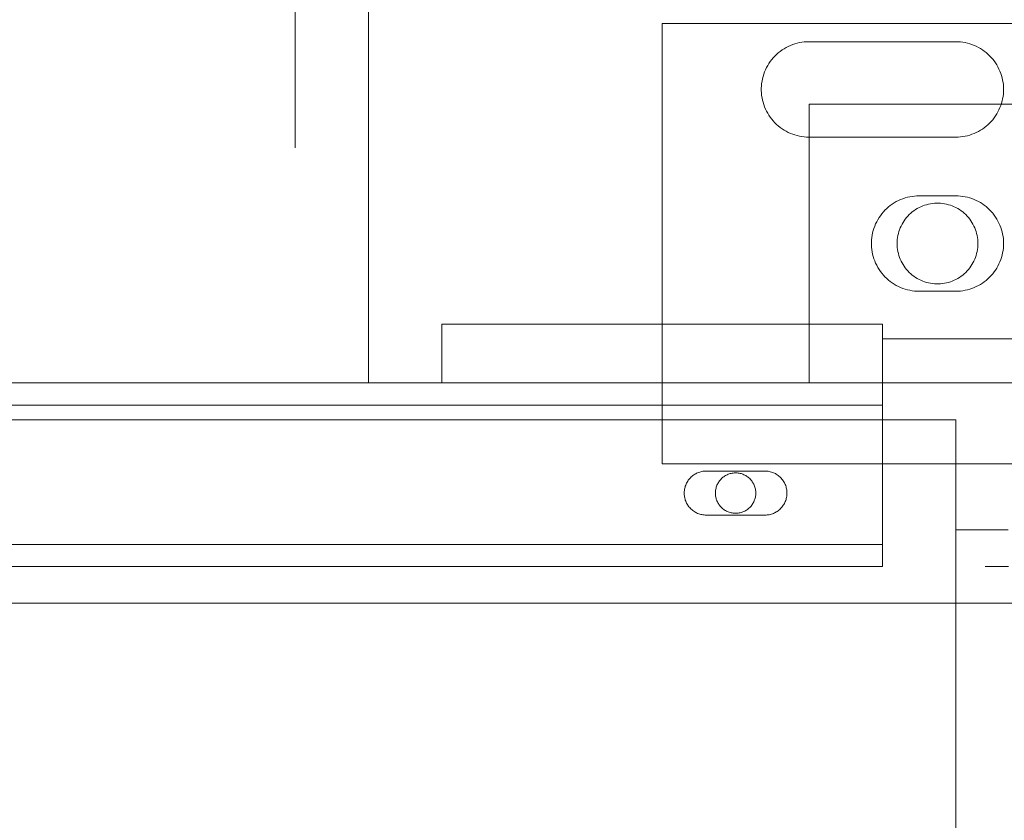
# Model space of a CAD drawing. Header units: millimetres. Extents: x -1970 to 61924, y -58230 to 6847.
# Tile 622 of 656: x 26573 to 26707, y -17810 to -17700. Entities that reach past the tile are written whole.
import ezdxf

# ---------------------------------------------------------------- set-up
doc = ezdxf.new("R2010")
doc.units = ezdxf.units.MM
doc.layers.add('COTAS_P', color=1, linetype='Continuous', lineweight=0)
doc.layers.add('superior_C05', color=7, linetype='Continuous', lineweight=0)
doc.dimstyles.new('R19_100', dxfattribs={"dimtxt": 250, "dimasz": 150, "dimexe": 150, "dimexo": 80, "dimgap": 100, "dimtad": 1, "dimtih": 1, "dimtoh": 1, "dimdsep": 46, "dimcen": 0.09, "dimadec": 0, "dimazin": 0, "dimtfac": 1, "dimtdec": 4, "dimtofl": 0, "dimtmove": 0, "dimatfit": 3, "dimfxl": 1, "dimtolj": 1, "dimtzin": 0, "dimarcsym": 0})

# ---------------------------------------------------------------- blocks, each defined once
blk = doc.blocks.new('DIM_R26_29')
at = {"layer": 'COTAS_P'}
for p, q in [((24250.07, -17080), (24400.07, -17035)), ((26750.07, -17080), (26600.07, -17035)), ((24250.07, -17980), (24250.07, -17080)), ((24250.07, -17080), (26750.07, -17080)), ((24250.07, -17080), (24400.07, -17125)), ((26750.07, -17080), (26600.07, -17125)), ((26750.07, -17980), (26750.07, -17080))]:
    blk.add_line(p, q, dxfattribs=at)
blk.add_text('2500 P', height=250, dxfattribs=at).set_placement((25500.07, -16980))
blk = doc.blocks.new('DIM_R26_42')
at = {"layer": 'COTAS_P'}
for p, q in [((26095.07, -17655), (26050.07, -17805)), ((26795.07, -17655), (26095.07, -17655)), ((26095.07, -18305), (26095.07, -17655)), ((26095.07, -17655), (26140.07, -17805)), ((26095.07, -18305), (26050.07, -18155)), ((26095.07, -18305), (26140.07, -18155)), ((26795.07, -18305), (26095.07, -18305))]:
    blk.add_line(p, q, dxfattribs=at)
blk.add_text('650 P', height=250, rotation=90, dxfattribs=at).set_placement((25995.07, -17980))

msp = doc.modelspace()

# ---------------------------------------------------------------- linework, layer by layer
at = {"layer": 'superior_C05'}
for p, q in [((26620.067, -17750), (26620.067, -17670)), ((26610.067, -17699.45), (26610.067, -17701.52)), ((26660.067, -17761), (26660.067, -17701)), ((26660.067, -17701), (26840.067, -17701)), ((26610.067, -17701.52), (26610.067, -17703.487)), ((26610.067, -17703.487), (26610.067, -17705.346)), ((26678.152, -17703.789), (26677.844, -17703.892)), ((26678.464, -17703.701), (26678.152, -17703.789)), ((26678.78, -17703.629), (26678.464, -17703.701)), ((26679.099, -17703.573), (26678.78, -17703.629)), ((26679.42, -17703.532), (26679.099, -17703.573)), ((26679.743, -17703.508), (26679.42, -17703.532)), ((26680.067, -17703.5), (26679.743, -17703.508)), ((26680.067, -17703.5), (26700.067, -17703.5)), ((26700.067, -17703.5), (26700.386, -17703.508)), ((26700.705, -17703.531), (26700.386, -17703.508)), ((26701.021, -17703.57), (26700.705, -17703.531)), ((26701.336, -17703.625), (26701.021, -17703.57)), ((26701.647, -17703.695), (26701.336, -17703.625)), ((26701.954, -17703.78), (26701.647, -17703.695)), ((26702.257, -17703.88), (26701.954, -17703.78)), ((26675.889, -17705.021), (26675.646, -17705.235)), ((26676.143, -17704.819), (26675.889, -17705.021)), ((26676.406, -17704.629), (26676.143, -17704.819)), ((26676.678, -17704.454), (26676.406, -17704.629)), ((26676.959, -17704.292), (26676.678, -17704.454)), ((26677.247, -17704.144), (26676.959, -17704.292)), ((26677.543, -17704.01), (26677.247, -17704.144)), ((26677.844, -17703.892), (26677.543, -17704.01)), ((26702.555, -17703.995), (26702.257, -17703.88)), ((26702.847, -17704.124), (26702.555, -17703.995)), ((26703.132, -17704.268), (26702.847, -17704.124)), ((26703.409, -17704.425), (26703.132, -17704.268)), ((26703.679, -17704.595), (26703.409, -17704.425)), ((26703.94, -17704.779), (26703.679, -17704.595)), ((26704.191, -17704.975), (26703.94, -17704.779)), ((26704.433, -17705.184), (26704.191, -17704.975)), ((26610.067, -17705.346), (26610.067, -17707.092)), ((26674.607, -17706.473), (26674.438, -17706.75)), ((26674.79, -17706.206), (26674.607, -17706.473)), ((26674.986, -17705.947), (26674.79, -17706.206)), ((26675.194, -17705.699), (26674.986, -17705.947)), ((26675.414, -17705.461), (26675.194, -17705.699)), ((26675.646, -17705.235), (26675.414, -17705.461)), ((26704.664, -17705.404), (26704.433, -17705.184)), ((26704.884, -17705.635), (26704.664, -17705.404)), ((26705.092, -17705.876), (26704.884, -17705.635)), ((26705.288, -17706.128), (26705.092, -17705.876)), ((26705.472, -17706.389), (26705.288, -17706.128)), ((26705.643, -17706.658), (26705.472, -17706.389)), ((26610.067, -17707.092), (26610.067, -17708.722)), ((26674.017, -17707.625), (26673.906, -17707.93)), ((26674.143, -17707.327), (26674.017, -17707.625)), ((26674.283, -17707.035), (26674.143, -17707.327)), ((26674.438, -17706.75), (26674.283, -17707.035)), ((26705.8, -17706.936), (26705.643, -17706.658)), ((26705.943, -17707.221), (26705.8, -17706.936)), ((26706.073, -17707.513), (26705.943, -17707.221)), ((26706.188, -17707.81), (26706.073, -17707.513)), ((26706.288, -17708.113), (26706.188, -17707.81)), ((26610.067, -17708.722), (26610.067, -17710.229)), ((26673.666, -17708.871), (26673.618, -17709.192)), ((26673.73, -17708.554), (26673.666, -17708.871)), ((26673.81, -17708.24), (26673.73, -17708.554)), ((26673.906, -17707.93), (26673.81, -17708.24)), ((26706.373, -17708.421), (26706.288, -17708.113)), ((26706.443, -17708.732), (26706.373, -17708.421)), ((26706.497, -17709.046), (26706.443, -17708.732)), ((26706.536, -17709.363), (26706.497, -17709.046)), ((26610.067, -17710.229), (26610.067, -17711.613)), ((26673.586, -17709.514), (26673.57, -17709.838)), ((26673.57, -17709.838), (26673.57, -17710.162)), ((26673.57, -17710.162), (26673.586, -17710.486)), ((26673.618, -17709.192), (26673.586, -17709.514)), ((26673.586, -17710.486), (26673.618, -17710.808)), ((26706.56, -17709.681), (26706.536, -17709.363)), ((26706.536, -17710.637), (26706.56, -17710.319)), ((26706.567, -17710), (26706.56, -17709.681)), ((26706.56, -17710.319), (26706.567, -17710)), ((26610.067, -17711.613), (26610.067, -17712.867)), ((26673.618, -17710.808), (26673.666, -17711.129)), ((26673.666, -17711.129), (26673.73, -17711.446)), ((26673.73, -17711.446), (26673.81, -17711.76)), ((26673.81, -17711.76), (26673.906, -17712.07)), ((26706.288, -17711.887), (26706.373, -17711.579)), ((26706.373, -17711.579), (26706.443, -17711.268)), ((26706.443, -17711.268), (26706.497, -17710.954)), ((26706.497, -17710.954), (26706.536, -17710.637)), ((26610.067, -17712.867), (26610.067, -17713.991)), ((26673.906, -17712.07), (26674.017, -17712.375)), ((26674.017, -17712.375), (26674.143, -17712.673)), ((26674.143, -17712.673), (26674.283, -17712.965)), ((26674.283, -17712.965), (26674.438, -17713.25)), ((26680.067, -17750), (26680.067, -17712)), ((26680.067, -17712), (26820.067, -17712)), ((26705.643, -17713.342), (26705.8, -17713.064)), ((26705.8, -17713.064), (26705.943, -17712.779)), ((26705.943, -17712.779), (26706.073, -17712.487)), ((26706.073, -17712.487), (26706.188, -17712.19)), ((26706.188, -17712.19), (26706.288, -17711.887)), ((26610.067, -17713.991), (26610.067, -17714.98)), ((26674.438, -17713.25), (26674.607, -17713.527)), ((26674.607, -17713.527), (26674.79, -17713.794)), ((26674.79, -17713.794), (26674.986, -17714.053)), ((26674.986, -17714.053), (26675.194, -17714.301)), ((26675.194, -17714.301), (26675.414, -17714.539)), ((26704.664, -17714.596), (26704.884, -17714.365)), ((26704.884, -17714.365), (26705.092, -17714.124)), ((26705.092, -17714.124), (26705.288, -17713.872)), ((26705.288, -17713.872), (26705.472, -17713.611)), ((26705.472, -17713.611), (26705.643, -17713.342)), ((26610.067, -17714.98), (26610.067, -17715.832)), ((26610.067, -17715.832), (26610.067, -17716.546)), ((26675.414, -17714.539), (26675.646, -17714.765)), ((26675.646, -17714.765), (26675.889, -17714.979)), ((26675.889, -17714.979), (26676.143, -17715.181)), ((26676.143, -17715.181), (26676.406, -17715.371)), ((26676.406, -17715.371), (26676.678, -17715.546)), ((26676.678, -17715.546), (26676.959, -17715.708)), ((26676.959, -17715.708), (26677.247, -17715.856)), ((26677.247, -17715.856), (26677.543, -17715.99)), ((26702.847, -17715.876), (26703.132, -17715.732)), ((26703.132, -17715.732), (26703.409, -17715.575)), ((26703.409, -17715.575), (26703.679, -17715.405)), ((26703.679, -17715.405), (26703.94, -17715.221)), ((26703.94, -17715.221), (26704.191, -17715.025)), ((26704.191, -17715.025), (26704.433, -17714.816)), ((26704.433, -17714.816), (26704.664, -17714.596)), ((26610.067, -17716.546), (26610.067, -17717.119)), ((26610.067, -17717.119), (26610.067, -17717.55)), ((26677.543, -17715.99), (26677.844, -17716.108)), ((26677.844, -17716.108), (26678.152, -17716.211)), ((26678.152, -17716.211), (26678.464, -17716.299)), ((26678.464, -17716.299), (26678.78, -17716.371)), ((26678.78, -17716.371), (26679.099, -17716.427)), ((26679.099, -17716.427), (26679.42, -17716.468)), ((26679.42, -17716.468), (26679.743, -17716.492)), ((26680.067, -17716.5), (26679.743, -17716.492)), ((26700.067, -17716.5), (26680.067, -17716.5)), ((26700.067, -17716.5), (26700.386, -17716.492)), ((26700.386, -17716.492), (26700.705, -17716.469)), ((26700.705, -17716.469), (26701.021, -17716.43)), ((26701.021, -17716.43), (26701.336, -17716.375)), ((26701.336, -17716.375), (26701.647, -17716.305)), ((26701.647, -17716.305), (26701.954, -17716.22)), ((26701.954, -17716.22), (26702.257, -17716.12)), ((26702.257, -17716.12), (26702.555, -17716.005)), ((26702.555, -17716.005), (26702.847, -17715.876)), ((26610.067, -17717.55), (26610.067, -17717.838)), ((26610.067, -17717.838), (26610.067, -17717.982)), ((26692.247, -17725.144), (26691.959, -17725.292)), ((26692.543, -17725.01), (26692.247, -17725.144)), ((26692.844, -17724.892), (26692.543, -17725.01)), ((26693.152, -17724.789), (26692.844, -17724.892)), ((26693.464, -17724.701), (26693.152, -17724.789)), ((26693.78, -17724.629), (26693.464, -17724.701)), ((26694.099, -17724.573), (26693.78, -17724.629)), ((26694.42, -17724.532), (26694.099, -17724.573)), ((26694.743, -17724.508), (26694.42, -17724.532)), ((26695.067, -17724.5), (26694.743, -17724.508)), ((26695.067, -17724.5), (26700.067, -17724.5)), ((26700.067, -17724.5), (26700.386, -17724.508)), ((26700.705, -17724.531), (26700.386, -17724.508)), ((26701.021, -17724.57), (26700.705, -17724.531)), ((26701.336, -17724.625), (26701.021, -17724.57)), ((26701.647, -17724.695), (26701.336, -17724.625)), ((26701.954, -17724.78), (26701.647, -17724.695)), ((26702.257, -17724.88), (26701.954, -17724.78)), ((26702.555, -17724.995), (26702.257, -17724.88)), ((26702.847, -17725.124), (26702.555, -17724.995)), ((26703.132, -17725.268), (26702.847, -17725.124)), ((26690.414, -17726.461), (26690.194, -17726.699)), ((26690.646, -17726.235), (26690.414, -17726.461)), ((26690.889, -17726.021), (26690.646, -17726.235)), ((26691.143, -17725.819), (26690.889, -17726.021)), ((26691.406, -17725.629), (26691.143, -17725.819)), ((26691.678, -17725.454), (26691.406, -17725.629)), ((26691.959, -17725.292), (26691.678, -17725.454)), ((26694.357, -17726.534), (26694.138, -17726.7)), ((26694.583, -17726.38), (26694.357, -17726.534)), ((26694.817, -17726.237), (26694.583, -17726.38)), ((26695.058, -17726.106), (26694.817, -17726.237)), ((26695.305, -17725.987), (26695.058, -17726.106)), ((26695.558, -17725.88), (26695.305, -17725.987)), ((26695.816, -17725.786), (26695.558, -17725.88)), ((26696.078, -17725.706), (26695.816, -17725.786)), ((26696.344, -17725.638), (26696.078, -17725.706)), ((26696.612, -17725.584), (26696.344, -17725.638)), ((26696.884, -17725.543), (26696.612, -17725.584)), ((26697.156, -17725.515), (26696.884, -17725.543)), ((26697.43, -17725.502), (26697.156, -17725.515)), ((26697.705, -17725.502), (26697.43, -17725.502)), ((26697.979, -17725.515), (26697.705, -17725.502)), ((26698.251, -17725.543), (26697.979, -17725.515)), ((26698.523, -17725.584), (26698.251, -17725.543)), ((26698.791, -17725.638), (26698.523, -17725.584)), ((26699.057, -17725.706), (26698.791, -17725.638)), ((26699.319, -17725.786), (26699.057, -17725.706)), ((26699.577, -17725.88), (26699.319, -17725.786)), ((26699.83, -17725.987), (26699.577, -17725.88)), ((26700.077, -17726.106), (26699.83, -17725.987)), ((26700.317, -17726.237), (26700.077, -17726.106)), ((26700.551, -17726.38), (26700.317, -17726.237)), ((26700.778, -17726.534), (26700.551, -17726.38)), ((26700.997, -17726.7), (26700.778, -17726.534)), ((26703.409, -17725.425), (26703.132, -17725.268)), ((26703.679, -17725.595), (26703.409, -17725.425)), ((26703.94, -17725.779), (26703.679, -17725.595)), ((26704.191, -17725.975), (26703.94, -17725.779)), ((26704.433, -17726.184), (26704.191, -17725.975)), ((26704.664, -17726.404), (26704.433, -17726.184)), ((26704.884, -17726.635), (26704.664, -17726.404)), ((26689.438, -17727.75), (26689.283, -17728.035)), ((26689.607, -17727.473), (26689.438, -17727.75)), ((26689.79, -17727.206), (26689.607, -17727.473)), ((26689.986, -17726.947), (26689.79, -17727.206)), ((26690.194, -17726.699), (26689.986, -17726.947)), ((26693.023, -17727.902), (26692.874, -17728.132)), ((26693.183, -17727.679), (26693.023, -17727.902)), ((26693.354, -17727.465), (26693.183, -17727.679)), ((26693.536, -17727.259), (26693.354, -17727.465)), ((26693.727, -17727.063), (26693.536, -17727.259)), ((26693.928, -17726.876), (26693.727, -17727.063)), ((26694.138, -17726.7), (26693.928, -17726.876)), ((26701.207, -17726.876), (26700.997, -17726.7)), ((26701.408, -17727.063), (26701.207, -17726.876)), ((26701.599, -17727.259), (26701.408, -17727.063)), ((26701.781, -17727.465), (26701.599, -17727.259)), ((26701.952, -17727.679), (26701.781, -17727.465)), ((26702.112, -17727.902), (26701.952, -17727.679)), ((26702.261, -17728.132), (26702.112, -17727.902)), ((26705.092, -17726.876), (26704.884, -17726.635)), ((26705.288, -17727.128), (26705.092, -17726.876)), ((26705.472, -17727.389), (26705.288, -17727.128)), ((26705.643, -17727.658), (26705.472, -17727.389)), ((26705.8, -17727.936), (26705.643, -17727.658)), ((26705.943, -17728.221), (26705.8, -17727.936)), ((26688.81, -17729.24), (26688.73, -17729.554)), ((26688.906, -17728.93), (26688.81, -17729.24)), ((26689.017, -17728.625), (26688.906, -17728.93)), ((26689.143, -17728.327), (26689.017, -17728.625)), ((26689.283, -17728.035), (26689.143, -17728.327)), ((26692.399, -17729.119), (26692.312, -17729.379)), ((26692.499, -17728.864), (26692.399, -17729.119)), ((26692.612, -17728.614), (26692.499, -17728.864)), ((26692.737, -17728.37), (26692.612, -17728.614)), ((26692.874, -17728.132), (26692.737, -17728.37)), ((26702.398, -17728.37), (26702.261, -17728.132)), ((26702.523, -17728.614), (26702.398, -17728.37)), ((26702.636, -17728.864), (26702.523, -17728.614)), ((26702.736, -17729.119), (26702.636, -17728.864)), ((26702.823, -17729.379), (26702.736, -17729.119)), ((26706.073, -17728.513), (26705.943, -17728.221)), ((26706.188, -17728.81), (26706.073, -17728.513)), ((26706.288, -17729.113), (26706.188, -17728.81)), ((26706.373, -17729.421), (26706.288, -17729.113)), ((26688.586, -17730.514), (26688.57, -17730.838)), ((26688.618, -17730.192), (26688.586, -17730.514)), ((26688.666, -17729.871), (26688.618, -17730.192)), ((26688.73, -17729.554), (26688.666, -17729.871)), ((26692.095, -17730.452), (26692.074, -17730.726)), ((26692.129, -17730.18), (26692.095, -17730.452)), ((26692.177, -17729.91), (26692.129, -17730.18)), ((26692.238, -17729.643), (26692.177, -17729.91)), ((26692.312, -17729.379), (26692.238, -17729.643)), ((26702.897, -17729.643), (26702.823, -17729.379)), ((26702.958, -17729.91), (26702.897, -17729.643)), ((26703.006, -17730.18), (26702.958, -17729.91)), ((26703.04, -17730.452), (26703.006, -17730.18)), ((26703.061, -17730.726), (26703.04, -17730.452)), ((26706.443, -17729.732), (26706.373, -17729.421)), ((26706.497, -17730.046), (26706.443, -17729.732)), ((26706.536, -17730.363), (26706.497, -17730.046)), ((26706.56, -17730.681), (26706.536, -17730.363)), ((26688.57, -17730.838), (26688.57, -17731.162)), ((26688.57, -17731.162), (26688.586, -17731.486)), ((26688.586, -17731.486), (26688.618, -17731.808)), ((26688.618, -17731.808), (26688.666, -17732.129)), ((26692.074, -17730.726), (26692.067, -17731)), ((26692.067, -17731), (26692.074, -17731.274)), ((26692.074, -17731.274), (26692.095, -17731.548)), ((26692.095, -17731.548), (26692.129, -17731.82)), ((26692.129, -17731.82), (26692.177, -17732.09)), ((26702.958, -17732.09), (26703.006, -17731.82)), ((26703.006, -17731.82), (26703.04, -17731.548)), ((26703.04, -17731.548), (26703.061, -17731.274)), ((26703.067, -17731), (26703.061, -17730.726)), ((26703.067, -17731), (26703.061, -17731.274)), ((26706.443, -17732.268), (26706.497, -17731.954)), ((26706.497, -17731.954), (26706.536, -17731.637)), ((26706.536, -17731.637), (26706.56, -17731.319)), ((26706.567, -17731), (26706.56, -17730.681)), ((26706.56, -17731.319), (26706.567, -17731)), ((26688.666, -17732.129), (26688.73, -17732.446)), ((26688.73, -17732.446), (26688.81, -17732.76)), ((26688.81, -17732.76), (26688.906, -17733.07)), ((26688.906, -17733.07), (26689.017, -17733.375)), ((26692.177, -17732.09), (26692.238, -17732.357)), ((26692.238, -17732.357), (26692.312, -17732.621)), ((26692.312, -17732.621), (26692.399, -17732.881)), ((26692.399, -17732.881), (26692.499, -17733.136)), ((26692.499, -17733.136), (26692.612, -17733.386)), ((26702.523, -17733.386), (26702.636, -17733.136)), ((26702.636, -17733.136), (26702.736, -17732.881)), ((26702.736, -17732.881), (26702.823, -17732.621)), ((26702.823, -17732.621), (26702.897, -17732.357)), ((26702.897, -17732.357), (26702.958, -17732.09)), ((26706.073, -17733.487), (26706.188, -17733.19)), ((26706.188, -17733.19), (26706.288, -17732.887)), ((26706.288, -17732.887), (26706.373, -17732.579)), ((26706.373, -17732.579), (26706.443, -17732.268)), ((26689.017, -17733.375), (26689.143, -17733.673)), ((26689.143, -17733.673), (26689.283, -17733.965)), ((26689.283, -17733.965), (26689.438, -17734.25)), ((26689.438, -17734.25), (26689.607, -17734.527)), ((26689.607, -17734.527), (26689.79, -17734.794)), ((26692.612, -17733.386), (26692.737, -17733.63)), ((26692.737, -17733.63), (26692.874, -17733.868)), ((26692.874, -17733.868), (26693.023, -17734.098)), ((26693.023, -17734.098), (26693.183, -17734.321)), ((26693.183, -17734.321), (26693.354, -17734.535)), ((26693.354, -17734.535), (26693.536, -17734.741)), ((26701.599, -17734.741), (26701.781, -17734.535)), ((26701.781, -17734.535), (26701.952, -17734.321)), ((26701.952, -17734.321), (26702.112, -17734.098)), ((26702.112, -17734.098), (26702.261, -17733.868)), ((26702.261, -17733.868), (26702.398, -17733.63)), ((26702.398, -17733.63), (26702.523, -17733.386)), ((26705.288, -17734.872), (26705.472, -17734.611)), ((26705.472, -17734.611), (26705.643, -17734.342)), ((26705.643, -17734.342), (26705.8, -17734.064)), ((26705.8, -17734.064), (26705.943, -17733.779)), ((26705.943, -17733.779), (26706.073, -17733.487)), ((26689.79, -17734.794), (26689.986, -17735.053)), ((26689.986, -17735.053), (26690.194, -17735.301)), ((26690.194, -17735.301), (26690.414, -17735.539)), ((26690.414, -17735.539), (26690.646, -17735.765)), ((26690.646, -17735.765), (26690.889, -17735.979)), ((26690.889, -17735.979), (26691.143, -17736.181)), ((26693.536, -17734.741), (26693.727, -17734.937)), ((26693.727, -17734.937), (26693.928, -17735.124)), ((26693.928, -17735.124), (26694.138, -17735.3)), ((26694.138, -17735.3), (26694.357, -17735.466)), ((26694.357, -17735.466), (26694.583, -17735.62)), ((26694.583, -17735.62), (26694.817, -17735.763)), ((26694.817, -17735.763), (26695.058, -17735.894)), ((26695.058, -17735.894), (26695.305, -17736.013)), ((26699.83, -17736.013), (26700.077, -17735.894)), ((26700.077, -17735.894), (26700.317, -17735.763)), ((26700.317, -17735.763), (26700.551, -17735.62)), ((26700.551, -17735.62), (26700.778, -17735.466)), ((26700.778, -17735.466), (26700.997, -17735.3)), ((26700.997, -17735.3), (26701.207, -17735.124)), ((26701.207, -17735.124), (26701.408, -17734.937)), ((26701.408, -17734.937), (26701.599, -17734.741)), ((26704.191, -17736.025), (26704.433, -17735.816)), ((26704.433, -17735.816), (26704.664, -17735.596)), ((26704.664, -17735.596), (26704.884, -17735.365)), ((26704.884, -17735.365), (26705.092, -17735.124)), ((26705.092, -17735.124), (26705.288, -17734.872)), ((26691.143, -17736.181), (26691.406, -17736.371)), ((26691.406, -17736.371), (26691.678, -17736.546)), ((26691.678, -17736.546), (26691.959, -17736.708)), ((26691.959, -17736.708), (26692.247, -17736.856)), ((26692.247, -17736.856), (26692.543, -17736.99)), ((26692.543, -17736.99), (26692.844, -17737.108)), ((26692.844, -17737.108), (26693.152, -17737.211)), ((26693.152, -17737.211), (26693.464, -17737.299)), ((26693.464, -17737.299), (26693.78, -17737.371)), ((26695.305, -17736.013), (26695.558, -17736.12)), ((26695.558, -17736.12), (26695.816, -17736.214)), ((26695.816, -17736.214), (26696.078, -17736.294)), ((26696.078, -17736.294), (26696.344, -17736.362)), ((26696.344, -17736.362), (26696.612, -17736.416)), ((26696.612, -17736.416), (26696.884, -17736.457)), ((26696.884, -17736.457), (26697.156, -17736.485)), ((26697.156, -17736.485), (26697.43, -17736.498)), ((26697.43, -17736.498), (26697.705, -17736.498)), ((26697.705, -17736.498), (26697.979, -17736.485)), ((26697.979, -17736.485), (26698.251, -17736.457)), ((26698.251, -17736.457), (26698.523, -17736.416)), ((26698.523, -17736.416), (26698.791, -17736.362)), ((26698.791, -17736.362), (26699.057, -17736.294)), ((26699.057, -17736.294), (26699.319, -17736.214)), ((26699.319, -17736.214), (26699.577, -17736.12)), ((26699.577, -17736.12), (26699.83, -17736.013)), ((26701.336, -17737.375), (26701.647, -17737.305)), ((26701.647, -17737.305), (26701.954, -17737.22)), ((26701.954, -17737.22), (26702.257, -17737.12)), ((26702.257, -17737.12), (26702.555, -17737.005)), ((26702.555, -17737.005), (26702.847, -17736.876)), ((26702.847, -17736.876), (26703.132, -17736.732)), ((26703.132, -17736.732), (26703.409, -17736.575)), ((26703.409, -17736.575), (26703.679, -17736.405)), ((26703.679, -17736.405), (26703.94, -17736.221)), ((26703.94, -17736.221), (26704.191, -17736.025)), ((26693.78, -17737.371), (26694.099, -17737.427)), ((26694.099, -17737.427), (26694.42, -17737.468)), ((26694.42, -17737.468), (26694.743, -17737.492)), ((26695.067, -17737.5), (26694.743, -17737.492)), ((26700.067, -17737.5), (26695.067, -17737.5)), ((26700.067, -17737.5), (26700.386, -17737.492)), ((26700.386, -17737.492), (26700.705, -17737.469)), ((26700.705, -17737.469), (26701.021, -17737.43)), ((26701.021, -17737.43), (26701.336, -17737.375)), ((26630.067, -17750), (26630.067, -17742)), ((26630.067, -17742), (26690.067, -17742)), ((26630.067, -17742), (26660.067, -17742)), ((26660.067, -17750), (26660.067, -17742)), ((26690.067, -17750), (26690.067, -17742)), ((26690.067, -17750), (26690.067, -17744)), ((26690.067, -17744), (26750.067, -17744)), ((24310.067, -17750), (26690.067, -17750)), ((26620.067, -17750), (26760.067, -17750)), ((26630.067, -17750), (26690.067, -17750)), ((26630.067, -17750), (26660.067, -17750)), ((26680.067, -17750), (26820.067, -17750)), ((26690.067, -17775), (26690.067, -17750)), ((26690.067, -17750), (26750.067, -17750)), ((24310.067, -17753), (26690.067, -17753)), ((26690.067, -17753), (26690.067, -17772)), ((24300.067, -17755), (26700.067, -17755)), ((24310.067, -17755), (26690.067, -17755)), ((26100.817, -17755), (26700.067, -17755)), ((26690.067, -17772), (26690.067, -17755)), ((26700.067, -18205), (26700.067, -17755)), ((26660.067, -17761), (26840.067, -17761)), ((26664.027, -17762.801), (26663.92, -17762.905)), ((26664.139, -17762.702), (26664.027, -17762.801)), ((26664.256, -17762.609), (26664.139, -17762.702)), ((26664.378, -17762.521), (26664.256, -17762.609)), ((26664.503, -17762.44), (26664.378, -17762.521)), ((26664.633, -17762.365), (26664.503, -17762.44)), ((26664.766, -17762.297), (26664.633, -17762.365)), ((26664.902, -17762.236), (26664.766, -17762.297)), ((26665.041, -17762.181), (26664.902, -17762.236)), ((26665.183, -17762.133), (26665.041, -17762.181)), ((26665.327, -17762.093), (26665.183, -17762.133)), ((26665.473, -17762.059), (26665.327, -17762.093)), ((26665.62, -17762.034), (26665.473, -17762.059)), ((26665.769, -17762.015), (26665.62, -17762.034)), ((26665.918, -17762.004), (26665.769, -17762.015)), ((26666.067, -17762), (26665.918, -17762.004)), ((26666.067, -17762), (26674.067, -17762)), ((26668.462, -17762.767), (26668.353, -17762.85)), ((26668.575, -17762.69), (26668.462, -17762.767)), ((26668.692, -17762.618), (26668.575, -17762.69)), ((26668.813, -17762.553), (26668.692, -17762.618)), ((26668.936, -17762.493), (26668.813, -17762.553)), ((26669.063, -17762.44), (26668.936, -17762.493)), ((26669.192, -17762.393), (26669.063, -17762.44)), ((26669.323, -17762.353), (26669.192, -17762.393)), ((26669.456, -17762.319), (26669.323, -17762.353)), ((26669.59, -17762.292), (26669.456, -17762.319)), ((26669.726, -17762.271), (26669.59, -17762.292)), ((26669.862, -17762.258), (26669.726, -17762.271)), ((26669.999, -17762.251), (26669.862, -17762.258)), ((26670.136, -17762.251), (26669.999, -17762.251)), ((26670.273, -17762.258), (26670.136, -17762.251)), ((26670.409, -17762.271), (26670.273, -17762.258)), ((26670.545, -17762.292), (26670.409, -17762.271)), ((26670.679, -17762.319), (26670.545, -17762.292)), ((26670.812, -17762.353), (26670.679, -17762.319)), ((26670.943, -17762.393), (26670.812, -17762.353)), ((26671.072, -17762.44), (26670.943, -17762.393)), ((26671.199, -17762.493), (26671.072, -17762.44)), ((26671.322, -17762.553), (26671.199, -17762.493)), ((26671.442, -17762.618), (26671.322, -17762.553)), ((26671.559, -17762.69), (26671.442, -17762.618)), ((26671.673, -17762.767), (26671.559, -17762.69)), ((26671.782, -17762.85), (26671.673, -17762.767)), ((26674.067, -17762), (26674.215, -17762.004)), ((26674.362, -17762.014), (26674.215, -17762.004)), ((26674.508, -17762.032), (26674.362, -17762.014)), ((26674.653, -17762.058), (26674.508, -17762.032)), ((26674.796, -17762.09), (26674.653, -17762.058)), ((26674.938, -17762.129), (26674.796, -17762.09)), ((26675.078, -17762.175), (26674.938, -17762.129)), ((26675.216, -17762.228), (26675.078, -17762.175)), ((26675.35, -17762.288), (26675.216, -17762.228)), ((26675.482, -17762.354), (26675.35, -17762.288)), ((26675.61, -17762.427), (26675.482, -17762.354)), ((26675.734, -17762.506), (26675.61, -17762.427)), ((26675.855, -17762.59), (26675.734, -17762.506)), ((26675.971, -17762.681), (26675.855, -17762.59)), ((26676.082, -17762.777), (26675.971, -17762.681)), ((26676.189, -17762.879), (26676.082, -17762.777)), ((26663.224, -17764.045), (26663.18, -17764.187)), ((26663.275, -17763.904), (26663.224, -17764.045)), ((26663.333, -17763.766), (26663.275, -17763.904)), ((26663.398, -17763.631), (26663.333, -17763.766)), ((26663.469, -17763.5), (26663.398, -17763.631)), ((26663.547, -17763.372), (26663.469, -17763.5)), ((26663.632, -17763.249), (26663.547, -17763.372)), ((26663.722, -17763.13), (26663.632, -17763.249)), ((26663.818, -17763.015), (26663.722, -17763.13)), ((26663.92, -17762.905), (26663.818, -17763.015)), ((26667.483, -17764.059), (26667.44, -17764.189)), ((26667.533, -17763.932), (26667.483, -17764.059)), ((26667.59, -17763.807), (26667.533, -17763.932)), ((26667.652, -17763.685), (26667.59, -17763.807)), ((26667.721, -17763.566), (26667.652, -17763.685)), ((26667.795, -17763.451), (26667.721, -17763.566)), ((26667.875, -17763.34), (26667.795, -17763.451)), ((26667.961, -17763.232), (26667.875, -17763.34)), ((26668.052, -17763.13), (26667.961, -17763.232)), ((26668.147, -17763.031), (26668.052, -17763.13)), ((26668.248, -17762.938), (26668.147, -17763.031)), ((26668.353, -17762.85), (26668.248, -17762.938)), ((26671.887, -17762.938), (26671.782, -17762.85)), ((26671.988, -17763.031), (26671.887, -17762.938)), ((26672.083, -17763.13), (26671.988, -17763.031)), ((26672.174, -17763.232), (26672.083, -17763.13)), ((26672.26, -17763.34), (26672.174, -17763.232)), ((26672.34, -17763.451), (26672.26, -17763.34)), ((26672.414, -17763.566), (26672.34, -17763.451)), ((26672.483, -17763.685), (26672.414, -17763.566)), ((26672.545, -17763.807), (26672.483, -17763.685)), ((26672.602, -17763.932), (26672.545, -17763.807)), ((26672.652, -17764.059), (26672.602, -17763.932)), ((26672.695, -17764.189), (26672.652, -17764.059)), ((26676.29, -17762.985), (26676.189, -17762.879)), ((26676.387, -17763.097), (26676.29, -17762.985)), ((26676.477, -17763.213), (26676.387, -17763.097)), ((26676.562, -17763.333), (26676.477, -17763.213)), ((26676.641, -17763.458), (26676.562, -17763.333)), ((26676.713, -17763.586), (26676.641, -17763.458)), ((26676.779, -17763.717), (26676.713, -17763.586)), ((26676.839, -17763.852), (26676.779, -17763.717)), ((26676.892, -17763.989), (26676.839, -17763.852)), ((26676.938, -17764.129), (26676.892, -17763.989)), ((26676.978, -17764.271), (26676.938, -17764.129)), ((26663.076, -17764.776), (26663.068, -17764.925)), ((26663.068, -17764.925), (26663.068, -17765.075)), ((26663.068, -17765.075), (26663.076, -17765.224)), ((26663.091, -17764.627), (26663.076, -17764.776)), ((26663.076, -17765.224), (26663.091, -17765.373)), ((26663.113, -17764.479), (26663.091, -17764.627)), ((26663.091, -17765.373), (26663.113, -17765.521)), ((26663.143, -17764.332), (26663.113, -17764.479)), ((26663.18, -17764.187), (26663.143, -17764.332)), ((26667.321, -17764.863), (26667.317, -17765)), ((26667.317, -17765), (26667.321, -17765.137)), ((26667.331, -17764.726), (26667.321, -17764.863)), ((26667.321, -17765.137), (26667.331, -17765.274)), ((26667.348, -17764.59), (26667.331, -17764.726)), ((26667.331, -17765.274), (26667.348, -17765.41)), ((26667.372, -17764.455), (26667.348, -17764.59)), ((26667.348, -17765.41), (26667.372, -17765.545)), ((26667.403, -17764.321), (26667.372, -17764.455)), ((26667.44, -17764.189), (26667.403, -17764.321)), ((26672.732, -17764.321), (26672.695, -17764.189)), ((26672.763, -17764.455), (26672.732, -17764.321)), ((26672.787, -17764.59), (26672.763, -17764.455)), ((26672.763, -17765.545), (26672.787, -17765.41)), ((26672.804, -17764.726), (26672.787, -17764.59)), ((26672.787, -17765.41), (26672.804, -17765.274)), ((26672.814, -17764.863), (26672.804, -17764.726)), ((26672.804, -17765.274), (26672.814, -17765.137)), ((26672.817, -17765), (26672.814, -17764.863)), ((26672.817, -17765), (26672.814, -17765.137)), ((26677.01, -17764.415), (26676.978, -17764.271)), ((26677.035, -17764.56), (26677.01, -17764.415)), ((26677.01, -17765.585), (26677.035, -17765.44)), ((26677.053, -17764.706), (26677.035, -17764.56)), ((26677.035, -17765.44), (26677.053, -17765.294)), ((26677.064, -17764.853), (26677.053, -17764.706)), ((26677.053, -17765.294), (26677.064, -17765.147)), ((26677.067, -17765), (26677.064, -17764.853)), ((26677.064, -17765.147), (26677.067, -17765)), ((26663.113, -17765.521), (26663.143, -17765.668)), ((26663.143, -17765.668), (26663.18, -17765.813)), ((26663.18, -17765.813), (26663.224, -17765.955)), ((26663.224, -17765.955), (26663.275, -17766.096)), ((26663.275, -17766.096), (26663.333, -17766.234)), ((26663.333, -17766.234), (26663.398, -17766.369)), ((26663.398, -17766.369), (26663.469, -17766.5)), ((26663.469, -17766.5), (26663.547, -17766.628)), ((26663.547, -17766.628), (26663.632, -17766.751)), ((26663.632, -17766.751), (26663.722, -17766.87)), ((26667.372, -17765.545), (26667.403, -17765.679)), ((26667.403, -17765.679), (26667.44, -17765.811)), ((26667.44, -17765.811), (26667.483, -17765.941)), ((26667.483, -17765.941), (26667.533, -17766.068)), ((26667.533, -17766.068), (26667.59, -17766.193)), ((26667.59, -17766.193), (26667.652, -17766.315)), ((26667.652, -17766.315), (26667.721, -17766.434)), ((26667.721, -17766.434), (26667.795, -17766.549)), ((26667.795, -17766.549), (26667.875, -17766.66)), ((26667.875, -17766.66), (26667.961, -17766.768)), ((26667.961, -17766.768), (26668.052, -17766.87)), ((26672.083, -17766.87), (26672.174, -17766.768)), ((26672.174, -17766.768), (26672.26, -17766.66)), ((26672.26, -17766.66), (26672.34, -17766.549)), ((26672.34, -17766.549), (26672.414, -17766.434)), ((26672.414, -17766.434), (26672.483, -17766.315)), ((26672.483, -17766.315), (26672.545, -17766.193)), ((26672.545, -17766.193), (26672.602, -17766.068)), ((26672.602, -17766.068), (26672.652, -17765.941)), ((26672.652, -17765.941), (26672.695, -17765.811)), ((26672.695, -17765.811), (26672.732, -17765.679)), ((26672.732, -17765.679), (26672.763, -17765.545)), ((26676.387, -17766.903), (26676.477, -17766.787)), ((26676.477, -17766.787), (26676.562, -17766.667)), ((26676.562, -17766.667), (26676.641, -17766.542)), ((26676.641, -17766.542), (26676.713, -17766.414)), ((26676.713, -17766.414), (26676.779, -17766.283)), ((26676.779, -17766.283), (26676.839, -17766.148)), ((26676.839, -17766.148), (26676.892, -17766.011)), ((26676.892, -17766.011), (26676.938, -17765.871)), ((26676.938, -17765.871), (26676.978, -17765.729)), ((26676.978, -17765.729), (26677.01, -17765.585)), ((26663.722, -17766.87), (26663.818, -17766.985)), ((26663.818, -17766.985), (26663.92, -17767.095)), ((26663.92, -17767.095), (26664.027, -17767.199)), ((26664.027, -17767.199), (26664.139, -17767.298)), ((26664.139, -17767.298), (26664.256, -17767.391)), ((26664.256, -17767.391), (26664.378, -17767.479)), ((26664.378, -17767.479), (26664.503, -17767.56)), ((26664.503, -17767.56), (26664.633, -17767.635)), ((26664.633, -17767.635), (26664.766, -17767.703)), ((26664.766, -17767.703), (26664.902, -17767.764)), ((26664.902, -17767.764), (26665.041, -17767.819)), ((26665.041, -17767.819), (26665.183, -17767.867)), ((26665.183, -17767.867), (26665.327, -17767.907)), ((26665.327, -17767.907), (26665.473, -17767.941)), ((26665.473, -17767.941), (26665.62, -17767.966)), ((26665.62, -17767.966), (26665.769, -17767.985)), ((26665.769, -17767.985), (26665.918, -17767.996)), ((26666.067, -17768), (26665.918, -17767.996)), ((26674.067, -17768), (26666.067, -17768)), ((26668.052, -17766.87), (26668.147, -17766.969)), ((26668.147, -17766.969), (26668.248, -17767.062)), ((26668.248, -17767.062), (26668.353, -17767.15)), ((26668.353, -17767.15), (26668.462, -17767.233)), ((26668.462, -17767.233), (26668.575, -17767.31)), ((26668.575, -17767.31), (26668.692, -17767.382)), ((26668.692, -17767.382), (26668.813, -17767.447)), ((26668.813, -17767.447), (26668.936, -17767.507)), ((26668.936, -17767.507), (26669.063, -17767.56)), ((26669.063, -17767.56), (26669.192, -17767.607)), ((26669.192, -17767.607), (26669.323, -17767.647)), ((26669.323, -17767.647), (26669.456, -17767.681)), ((26669.456, -17767.681), (26669.59, -17767.708)), ((26669.59, -17767.708), (26669.726, -17767.729)), ((26669.726, -17767.729), (26669.862, -17767.742)), ((26669.862, -17767.742), (26669.999, -17767.749)), ((26669.999, -17767.749), (26670.136, -17767.749)), ((26670.136, -17767.749), (26670.273, -17767.742)), ((26670.273, -17767.742), (26670.409, -17767.729)), ((26670.409, -17767.729), (26670.545, -17767.708)), ((26670.545, -17767.708), (26670.679, -17767.681)), ((26670.679, -17767.681), (26670.812, -17767.647)), ((26670.812, -17767.647), (26670.943, -17767.607)), ((26670.943, -17767.607), (26671.072, -17767.56)), ((26671.072, -17767.56), (26671.199, -17767.507)), ((26671.199, -17767.507), (26671.322, -17767.447)), ((26671.322, -17767.447), (26671.442, -17767.382)), ((26671.442, -17767.382), (26671.559, -17767.31)), ((26671.559, -17767.31), (26671.673, -17767.233)), ((26671.673, -17767.233), (26671.782, -17767.15)), ((26671.782, -17767.15), (26671.887, -17767.062)), ((26671.887, -17767.062), (26671.988, -17766.969)), ((26671.988, -17766.969), (26672.083, -17766.87)), ((26674.067, -17768), (26674.215, -17767.996)), ((26674.215, -17767.996), (26674.362, -17767.986)), ((26674.362, -17767.986), (26674.508, -17767.968)), ((26674.508, -17767.968), (26674.653, -17767.942)), ((26674.653, -17767.942), (26674.796, -17767.91)), ((26674.796, -17767.91), (26674.938, -17767.871)), ((26674.938, -17767.871), (26675.078, -17767.825)), ((26675.078, -17767.825), (26675.216, -17767.772)), ((26675.216, -17767.772), (26675.35, -17767.712)), ((26675.35, -17767.712), (26675.482, -17767.646)), ((26675.482, -17767.646), (26675.61, -17767.573)), ((26675.61, -17767.573), (26675.734, -17767.494)), ((26675.734, -17767.494), (26675.855, -17767.41)), ((26675.855, -17767.41), (26675.971, -17767.319)), ((26675.971, -17767.319), (26676.082, -17767.223)), ((26676.082, -17767.223), (26676.189, -17767.121)), ((26676.189, -17767.121), (26676.29, -17767.015)), ((26676.29, -17767.015), (26676.387, -17766.903)), ((26700.207, -17770), (26700.083, -17770)), ((26700.456, -17770), (26700.207, -17770)), ((26700.827, -17770), (26700.456, -17770)), ((26701.321, -17770), (26700.827, -17770)), ((26701.936, -17770), (26701.321, -17770)), ((26702.671, -17770), (26701.936, -17770)), ((26703.524, -17770), (26702.671, -17770)), ((26704.492, -17770), (26703.524, -17770)), ((26704.156, -17770), (26704.042, -17770)), ((26704.385, -17770), (26704.156, -17770)), ((26704.727, -17770), (26704.385, -17770)), ((26705.574, -17770), (26704.492, -17770)), ((26705.182, -17770), (26704.727, -17770)), ((26705.748, -17770), (26705.182, -17770)), ((26706.766, -17770), (26705.574, -17770)), ((26706.425, -17770), (26705.748, -17770)), ((26707.21, -17770), (26706.425, -17770)), ((24310.067, -17772), (26690.067, -17772)), ((26690.067, -17775), (26690.067, -17772)), ((24310.067, -17775), (26690.067, -17775)), ((26704.196, -17775), (26704.082, -17775)), ((26704.424, -17775), (26704.196, -17775)), ((26704.766, -17775), (26704.424, -17775)), ((26705.221, -17775), (26704.766, -17775)), ((26705.787, -17775), (26705.221, -17775)), ((26706.463, -17775), (26705.787, -17775)), ((26707.247, -17775), (26706.463, -17775)), ((24250.067, -17780), (26750.067, -17780)), ((26704.196, -17780), (26704.082, -17780)), ((26704.424, -17780), (26704.196, -17780)), ((26704.766, -17780), (26704.424, -17780)), ((26705.221, -17780), (26704.766, -17780)), ((26705.787, -17780), (26705.221, -17780)), ((26706.463, -17780), (26705.787, -17780)), ((26707.247, -17780), (26706.463, -17780))]:
    msp.add_line(p, q, dxfattribs=at)

# ---------------------------------------------------------------- dimensions: what is measured, and where the dimension line sits
at = {"layer": 'COTAS_P'}
for p1, p2, distance, picture, middle in [((24250.067, -17980), (26750.067, -17980), 900, 'DIM_R26_29', (25500.067, -17080)), ((26795.067, -18305), (26795.067, -17655), 700, 'DIM_R26_42', (26095.067, -17980))]:
    dim = msp.add_aligned_dim(p1=p1, p2=p2, distance=distance, text='<> P', dimstyle='R19_100', dxfattribs=at)
    dim.commit()
    dim.dimension.update_dxf_attribs({"geometry": picture, "text_midpoint": middle})

doc.saveas('drawing.dxf')
